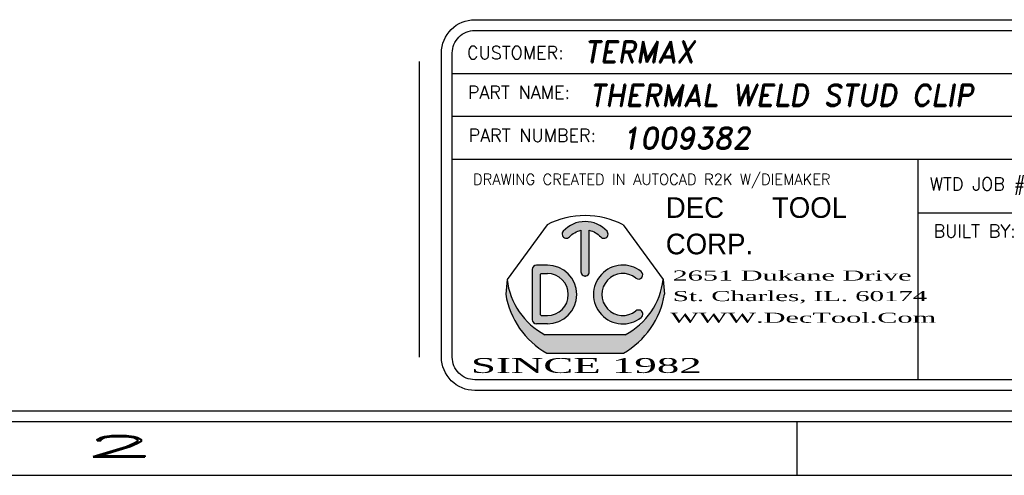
# Model space of a CAD drawing. Header units: inches. Extents: x 1802 to 2468, y -253 to -72.
# Tile 436 of 570: x 2257.29 to 2261.87, y -157.65 to -155.53. Entities that reach past the tile are written whole.
import ezdxf
from ezdxf.enums import TextEntityAlignment as Align

# ---------------------------------------------------------------- set-up
doc = ezdxf.new("R2010")
doc.units = ezdxf.units.IN
doc.header["$LTSCALE"] = 0.5
doc.header["$MEASUREMENT"] = 0
doc.layers.add('SID-M-D', color=42, linetype='Continuous')
doc.layers.add('SID-M-S', color=105, linetype='Continuous')
doc.styles.add('DARREN', font='dutchi.ttf')
doc.styles.add('PTI', font='romand.shx', dxfattribs={"oblique": 10})
doc.styles.add('R', font='ROMAND.SHX')
doc.styles.add('ROMANS', font='ROMANS.shx', dxfattribs={"height": 0.125})
doc.styles.add('TITTLE', font='vinet.ttf')

# ---------------------------------------------------------------- blocks, each defined once
blk = doc.blocks.new('*U9')
at = {"layer": 'SID-M-S'}
for p, q in [((-34.00000000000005, -0.2500000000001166), (-1.13242748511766e-14, -0.2499999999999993)), ((-34.00000000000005, -0.3000000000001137), (-1.13242748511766e-14, -0.3)), ((-4.999999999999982, -0.300000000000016), (-4.999999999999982, -0.5500000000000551)), ((-34.00000000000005, -0.550000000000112), (2.886579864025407e-15, -0.55))]:
    blk.add_line(p, q, dxfattribs=at)
at = {"layer": 'SID-M-D', "style": 'R', "width": 4}
blk.add_text('2', height=0.09999999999, dxfattribs=at).set_placement((-8.327455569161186, -0.4642842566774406))
blk = doc.blocks.new('JM_TITTLE_BOX_SID')
at = {"layer": 'SID-M-S'}
h = blk.add_hatch(color=5, dxfattribs=at)
edge = h.paths.add_edge_path()
edge.add_arc((-5.986244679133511, 0.4950859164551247), 0.09767006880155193, 101.536958, 138.1897)
edge.add_arc((-6.073603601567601, 0.5732219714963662), 0.01953401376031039, 138.1897, 318.1897, ccw=False)
edge.add_arc((-5.986244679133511, 0.4950859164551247), 0.1367380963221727, 41.810299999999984, 138.1897, ccw=False)
edge.add_arc((-5.898875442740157, 0.5732104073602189), 0.01953401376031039, -138.1439400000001, 41.85608500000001, ccw=False)
edge.add_arc((-5.986244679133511, 0.4950859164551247), 0.09767006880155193, 41.791991, 78.46304)
edge.add_line((-5.966710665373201, 0.5907825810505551), (-5.966710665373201, 0.3974164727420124))
edge.add_arc((-5.986244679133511, 0.3974139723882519), 0.01953401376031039, -180.0073369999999, 0.0073369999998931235, ccw=False)
edge.add_line((-6.005778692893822, 0.3974164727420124), (-6.005778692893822, 0.5907825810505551))
h = blk.add_hatch(color=5, dxfattribs=at)
h.paths.add_polyline_path([(-6.162050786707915, 0.4286702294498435), (-6.212839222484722, 0.4286702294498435, 0.4142135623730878), (-6.232373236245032, 0.4091362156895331), (-6.232373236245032, 0.1747280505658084, 0.4142135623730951), (-6.212839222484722, 0.155194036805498), (-6.162050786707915, 0.155194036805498, 1)])
h.paths.add_polyline_path([(-6.162050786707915, 0.1942620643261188), (-6.190179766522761, 0.1942620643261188, -0.4142135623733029), (-6.193305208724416, 0.1973875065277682), (-6.193305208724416, 0.3864767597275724, -0.4142135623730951), (-6.190179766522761, 0.3896022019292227), (-6.162050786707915, 0.3896022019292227, -1)], flags=16)
for color, points in [(5, [(-5.725074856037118, 0.3987513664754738, 2.079481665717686), (-5.725054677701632, 0.1851290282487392, 0.9974867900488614), (-5.749474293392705, 0.2156248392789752, -2.078486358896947), (-5.749497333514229, 0.3682578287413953, 0.9974776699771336)]), (44, [(-5.616542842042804, 0.293125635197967), (-5.622835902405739, 0.3623491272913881), (-5.622835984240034, 0.3623492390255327, -0.2467035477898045), (-5.799307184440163, 0.1044056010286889), (-6.173182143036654, 0.1044056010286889, -0.2467035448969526), (-6.349653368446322, 0.3623492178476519), (-6.349653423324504, 0.3623491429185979), (-6.355946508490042, 0.2931255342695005, 0.2250527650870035), (-6.164615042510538, 0.01845576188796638), (-5.807874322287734, 0.01845577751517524, 0.2250528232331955)])]:
    blk.add_hatch(color=color, dxfattribs=at).paths.add_polyline_path(points)
for p, q in [((-3.421997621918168, 1.32165344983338), (-3.421997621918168, 1.52165144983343)), ((-6.604933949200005, 1.32165344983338), (0.1049989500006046, 1.32165344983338)), ((-1.409017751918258, 0.9216574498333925), (-1.409017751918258, 1.32165344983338)), ((-6.604933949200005, 1.121655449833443), (0.1049989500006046, 1.121655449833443)), ((-3.766880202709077, 0.9216574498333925), (-3.766880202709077, 1.121655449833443)), ((-2.922002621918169, 0.6716599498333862), (-2.922002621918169, 1.121655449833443)), ((-6.604933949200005, 0.9216574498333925), (0.1049989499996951, 0.9216574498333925)), ((-4.43498749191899, -0.1049989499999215), (-4.43498749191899, 0.9216574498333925)), ((-2.922002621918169, 0.6716599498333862), (-2.922002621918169, 0.9216574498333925)), ((-1.409017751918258, 0.6716599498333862), (-1.409017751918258, 0.9216574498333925)), ((-4.43498749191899, 0.6716599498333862), (0.1049989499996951, 0.6716599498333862)), ((-6.162050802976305, 0.4286702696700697), (-6.212839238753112, 0.4286702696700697)), ((-6.232373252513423, 0.4091362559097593), (-6.232373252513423, 0.1747280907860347)), ((-6.193305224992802, 0.1973875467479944), (-6.193305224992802, 0.3864767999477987)), ((-6.190179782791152, 0.3896022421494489), (-6.162050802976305, 0.3896022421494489)), ((-6.349653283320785, 0.3623490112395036), (-6.355946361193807, 0.2931254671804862)), ((-5.622835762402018, 0.3623490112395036), (-5.616542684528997, 0.2931254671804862)), ((-6.190179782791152, 0.1942621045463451), (-6.162050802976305, 0.1942621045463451)), ((-6.162050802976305, 0.1551940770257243), (-6.212839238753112, 0.1551940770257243)), ((-5.799306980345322, 0.1044056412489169), (-6.17318206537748, 0.1044056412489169))]:
    blk.add_line(p, q, dxfattribs=at)
at = {"layer": 'SID-M-S', "color": 44}
for p, q in [((-6.163350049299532, 0.6167221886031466), (-6.349653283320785, 0.3623490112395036)), ((-5.809139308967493, 0.6167221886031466), (-5.622835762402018, 0.3623490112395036))]:
    blk.add_line(p, q, dxfattribs=at)
at = {"layer": 'SID-M-S', "linetype": 'Continuous'}
blk.add_line((-6.164614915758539, 0.01845566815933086), (-5.807874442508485, 0.01845566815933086), dxfattribs=at)
at = {"layer": 'SID-M-S'}
for points in [[(1.261213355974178e-13, -0.1549984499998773), (-6.499934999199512, -0.1549984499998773, -0.414213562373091), (-6.654933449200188, 1.163513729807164e-13), (-6.654933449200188, 1.416652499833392, -0.4142135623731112), (-6.499934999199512, 1.571650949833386), (1.261213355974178e-13, 1.571650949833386, -0.4142135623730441), (0.1549984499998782, 1.416652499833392), (0.1549984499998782, 1.163513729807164e-13, -0.4142135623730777)], [(1.261213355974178e-13, -0.1049989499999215), (-6.499934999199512, -0.1049989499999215, -0.4142135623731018), (-6.604933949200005, 1.163513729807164e-13), (-6.604933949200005, 1.416652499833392, -0.4142135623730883), (-6.499934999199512, 1.52165144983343), (1.261213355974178e-13, 1.52165144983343, -0.414213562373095), (0.1049989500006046, 1.416652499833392), (0.1049989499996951, 1.163513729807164e-13, -0.414213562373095)]]:
    blk.add_lwpolyline(points, format="xyb", close=True, dxfattribs=at)
for points in [[(-5.913425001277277, 0.5601760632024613, 1), (-5.884326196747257, 0.5862444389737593, 0.4472140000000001), (-6.088163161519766, 0.5862444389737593)], [(-6.059043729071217, 0.5601991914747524, -0.161305), (-6.005778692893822, 0.5907825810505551), (-6.005778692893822, 0.3974164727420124, 1.000128), (-5.966710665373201, 0.3974164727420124), (-5.966710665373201, 0.5907825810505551, -0.161387), (-5.913425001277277, 0.5601760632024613)]]:
    blk.add_lwpolyline(points, format="xyb", dxfattribs=at)
at = {"layer": 'SID-M-S', "color": 44}
blk.add_arc((-5.986244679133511, 0.2684913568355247), 0.3906802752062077, 63.04274999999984, 116.9573, dxfattribs=at)
at = {"layer": 'SID-M-S'}
for centre, radius, start, end in [((-6.073603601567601, 0.5732219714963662), 0.01953401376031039, 138.1896999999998, 318.1897), ((-6.212839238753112, 0.4091362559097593), 0.01953401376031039, 90.00001999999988, 180), ((-6.162050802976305, 0.291932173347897), 0.1367380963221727, 270, 90), ((-5.810438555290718, 0.291932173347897), 0.1367380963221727, 51.37019699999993, 308.6138100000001), ((-6.190179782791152, 0.3864767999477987), 0.003125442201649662, 90, 180), ((-6.162050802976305, 0.291932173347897), 0.09767006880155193, 270, 90), ((-5.810438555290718, 0.291932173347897), 0.09767006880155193, 51.39486399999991, 308.5955999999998), ((-5.737324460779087, 0.3835354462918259), 0.01953401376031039, 231.3559519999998, 51.16382900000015), ((-6.015936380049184, 0.4013226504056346), 0.3359850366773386, 186.6612, 242.0944999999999), ((-5.95655297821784, 0.4013226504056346), 0.3359850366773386, 297.9055, 353.3388), ((-5.970617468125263, 0.3575664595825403), 0.3906802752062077, 189.494, 240.2271), ((-6.00187189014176, 0.3575664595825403), 0.3906802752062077, 299.7728999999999, 350.506), ((-6.190179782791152, 0.1973875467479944), 0.003125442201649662, 180, 270), ((-5.737302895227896, 0.2003460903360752), 0.01953401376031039, 308.387747, 128.676102), ((-6.212839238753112, 0.1747280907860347), 0.01953401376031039, 180, 270)]:
    blk.add_arc(centre, radius, start, end, dxfattribs=at)
blk.add_point((-5.986244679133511, 0.3778818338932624), dxfattribs=at)
at = {"layer": 'SID-M-D'}
for s, height, style, p in [('CUSTOMER:', 0.0599994, 'ROMANS', (-6.536056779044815, 1.387915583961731)), ('THIS SHEET CONTAINS:', 0.0599994, 'ROMANS', (-3.346844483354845, 1.398983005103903)), ('PART NAME:', 0.0599994, 'ROMANS', (-6.532393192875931, 1.203028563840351)), ('DATE:', 0.0599994, 'ROMANS', (-1.336888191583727, 1.184117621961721)), ('PART NUMBER:', 0.0599994, 'ROMANS', (-6.528821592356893, 1.003030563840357)), ('REV:', 0.0599994, 'ROMANS', (-3.690767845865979, 1.003030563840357)), ('SCALE:', 0.0599994, 'ROMANS', (-2.862737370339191, 0.9841196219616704)), ('DWG NO', 0.0599994, 'ROMANS', (-1.336888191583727, 0.9841196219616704)), ('OF', 0.0599994, 'ROMANS', (-0.6304765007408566, 0.9841196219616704)), ('DRAWING CREATED IN AUTOCAD R2K W/DIEMAKER', 0.04999949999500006, 'R', (-6.508079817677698, 0.8033374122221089)), ('WTD JOB #', 0.0599994, 'ROMANS', (-4.381535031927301, 0.7766631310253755)), ('TOOL #', 0.0599994, 'ROMANS', (-2.868550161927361, 0.7766631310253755)), ('JOB #', 0.0599994, 'ROMANS', (-1.35556529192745, 0.7766631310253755)), ('BUILT BY:', 0.0599994, 'ROMANS', (-4.363988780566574, 0.5573605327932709))]:
    blk.add_text(s, height=height, dxfattribs=dict(at, style=style)).set_placement(p)
at = {"layer": 'SID-M-D', "style": 'PTI', "oblique": 10}
for tag, p in [('CUSTOMER', (-5.990553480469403, 1.371591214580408)), ('DIEDATAINFO', (-2.18746001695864, 1.371591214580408)), ('PARTDESCRIPTION', (-5.966376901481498, 1.169693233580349)), ('00-00-00', (-1.009105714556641, 1.167793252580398)), ('PARTNUMBER', (-5.81595049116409, 0.9696952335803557)), ('REV', (-3.360356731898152, 0.9696952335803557)), ('SCALE', (-2.520436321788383, 0.9677952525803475)), ('SH', (-0.8571950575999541, 0.9677952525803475)), ('SHX', (-0.4057438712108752, 0.9677952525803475)), ('WTD', (-3.839149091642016, 0.7480887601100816)), ('TOOL', (-2.472915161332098, 0.7480887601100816)), ('JOB', (-0.9225366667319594, 0.7480887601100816))]:
    blk.add_attdef(tag, p, '', height=0.09999900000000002, dxfattribs=at)
blk.add_attdef('BUILT', text='', height=0.2499630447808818, dxfattribs=at).set_placement((-2.336101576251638, 0.2076912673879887), align=Align.CENTER)
at = {"layer": 'SID-M-S', "color": 44, "style": 'TITTLE'}
for s, p in [('DEC', (-5.610695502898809, 0.6488078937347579)), ('TOOL', (-5.116590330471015, 0.6488078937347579)), ('CORP.', (-5.610695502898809, 0.4791041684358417))]:
    blk.add_text(s, height=0.09613037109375, dxfattribs=at).set_placement(p)
at = {"layer": 'SID-M-S', "color": 44, "style": 'DARREN'}
for s, height, width, p in [('2651 Dukane Drive', 0.04671936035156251, 2, (-5.579307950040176, 0.356817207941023)), ('St. Charles, IL. 60174', 0.04671936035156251, 1.9, (-5.577648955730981, 0.2612505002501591)), ('WWW.DecTool.Com', 0.04671936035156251, 2, (-5.590066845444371, 0.1603595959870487)), ('SINCE 1982', 0.06921386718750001, 2, (-6.517871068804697, -0.07335393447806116))]:
    blk.add_text(s, height=height, dxfattribs=dict(at, width=width)).set_placement(p)

msp = doc.modelspace()

# ---------------------------------------------------------------- linework, layer by layer
at = {"layer": 'SID-M-S'}
msp.add_line((2259.150874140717, -157.0968488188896), (2259.150874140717, -155.7201821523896), dxfattribs=at)

# ---------------------------------------------------------------- block references
at = {"layer": 'SID-M-D'}
msp.add_blockref('*U9', (2265.907834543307, -157.09684881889), dxfattribs=at)
at = {"layer": 'SID-M-S'}
msp.add_blockref('JM_TITTLE_BOX_SID', (2265.907834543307, -157.0968488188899), dxfattribs=at).add_auto_attribs({'CUSTOMER': 'TERMAX', 'PARTDESCRIPTION': 'THERMAL WELD STUD CLIP', '00-00-00': '1-18-25', 'PARTNUMBER': '1009382', 'SCALE': '1:1', 'TOOL': 'PP 098', 'JOB': '23743', 'DIEDATAINFO': 'SIDE ELEVATION VIEW'})

doc.saveas('drawing.dxf')
